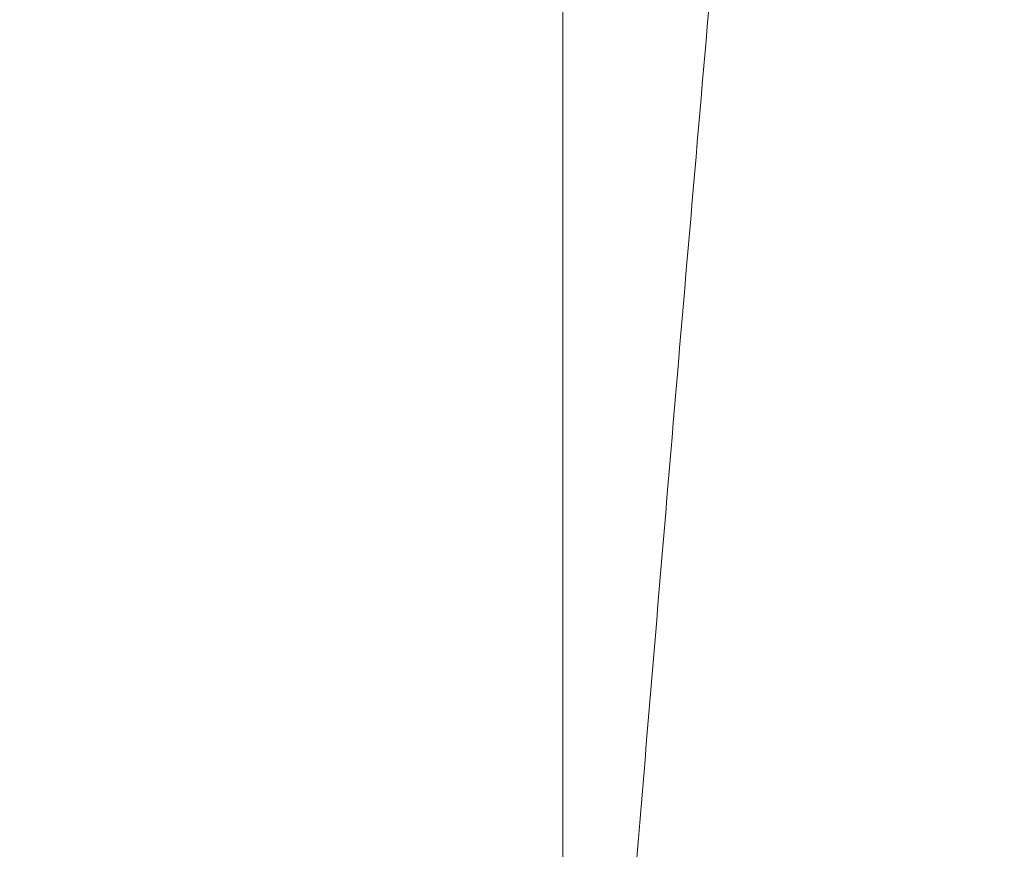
# Model space of a CAD drawing. Header units: inches. Extents: x 1 to 109, y 1 to 85.
# Tile 819 of 1056: x 88.4952 to 88.49846, y 24.49652 to 24.49926. Entities that reach past the tile are written whole.
import ezdxf

# ---------------------------------------------------------------- set-up
doc = ezdxf.new("R2010")
doc.units = ezdxf.units.IN
doc.header["$MEASUREMENT"] = 0

msp = doc.modelspace()

# ---------------------------------------------------------------- linework, layer by layer
at = {"color": 7, "linetype": 'Continuous', "lineweight": 15, "ltscale": 5}
msp.add_line((88.4969961, 24.4945452), (88.4969961, 24.5339467), dxfattribs=at)
for points, knots in [([(88.5032173, 24.4341884), (88.5031278, 24.4360523), (88.5029472, 24.4398112), (88.5026617, 24.4454627), (88.5023645, 24.451134), (88.5020566, 24.4567788), (88.5017405, 24.4623489), (88.5014248, 24.4676916), (88.5011123, 24.4727715), (88.5008055, 24.4775614), (88.5005005, 24.4821258), (88.5001995, 24.486433), (88.4998989, 24.4905357), (88.4996011, 24.4943903), (88.499309, 24.497955), (88.499029, 24.501144), (88.4987637, 24.5039782), (88.498486, 24.5064731), (88.4982012, 24.5085857), (88.4979109, 24.510314), (88.4976177, 24.5116582), (88.4973179, 24.5126327), (88.4970136, 24.5132232), (88.4967007, 24.513425), (88.4963818, 24.5132068), (88.4960593, 24.512543), (88.4957422, 24.5114491), (88.495433, 24.5099428), (88.4951341, 24.5080482), (88.4948524, 24.5058364), (88.4945893, 24.5033537), (88.4943379, 24.5006182), (88.4940721, 24.4975625), (88.4937957, 24.4941712), (88.4935032, 24.4903796), (88.4931963, 24.486184), (88.4928766, 24.4815898), (88.4925526, 24.4767104), (88.4922271, 24.4715845), (88.4919028, 24.4662549), (88.4915884, 24.4608713), (88.4912861, 24.4554893), (88.4909976, 24.4501583), (88.4907189, 24.4448109), (88.4904508, 24.4394859), (88.4902808, 24.435945), (88.4901965, 24.4341884)], [0, 0, 0, 0, 0.0224789, 0.0453313, 0.0685062, 0.0919475, 0.1155952, 0.1393856, 0.1618887, 0.1844038, 0.2068744, 0.2292447, 0.2514602, 0.2747945, 0.2978377, 0.320536, 0.3429176, 0.3655625, 0.3885596, 0.4105181, 0.432694, 0.4550359, 0.4774899, 0.5000003, 0.523873, 0.5476785, 0.5713505, 0.5948251, 0.6180416, 0.6409433, 0.662202, 0.6833271, 0.7047784, 0.7265313, 0.74854, 0.7721069, 0.7958441, 0.8196866, 0.8435676, 0.8674198, 0.891176, 0.9134288, 0.9354857, 0.9572967, 0.9788157, 1, 1, 1, 1]), ([(88.5064726, 24.4341884), (88.506383, 24.4360523), (88.5062024, 24.4398112), (88.5059169, 24.4454627), (88.5056197, 24.451134), (88.5053118, 24.4567788), (88.5049957, 24.4623489), (88.50468, 24.4676916), (88.5043675, 24.4727715), (88.5040607, 24.4775614), (88.5037557, 24.4821258), (88.5034547, 24.486433), (88.5031541, 24.4905357), (88.5028563, 24.4943903), (88.5025642, 24.497955), (88.5022842, 24.501144), (88.5020189, 24.5039782), (88.5017412, 24.5064731), (88.5014564, 24.5085857), (88.5011661, 24.510314), (88.500873, 24.5116582), (88.5005731, 24.5126327), (88.5002688, 24.5132232), (88.4999559, 24.513425), (88.499637, 24.5132068), (88.4993145, 24.512543), (88.4989975, 24.5114491), (88.4986883, 24.5099428), (88.4983893, 24.5080482), (88.4981076, 24.5058364), (88.4978445, 24.5033537), (88.4975931, 24.5006182), (88.4973273, 24.4975625), (88.4970509, 24.4941712), (88.4967585, 24.4903796), (88.4964515, 24.486184), (88.4961318, 24.4815898), (88.4958078, 24.4767104), (88.4954823, 24.4715845), (88.495158, 24.4662549), (88.4948436, 24.4608713), (88.4945413, 24.4554893), (88.4942528, 24.4501583), (88.4939741, 24.4448109), (88.493706, 24.4394859), (88.493536, 24.435945), (88.4934517, 24.4341884)], [0, 0, 0, 0, 0.022479, 0.045331, 0.068506, 0.091948, 0.115595, 0.139386, 0.161889, 0.184404, 0.206874, 0.229245, 0.25146, 0.274794, 0.297838, 0.320536, 0.342918, 0.365562, 0.38856, 0.410518, 0.432694, 0.455036, 0.47749, 0.5, 0.523873, 0.547679, 0.571351, 0.594825, 0.618042, 0.640943, 0.662202, 0.683327, 0.704778, 0.726531, 0.74854, 0.772107, 0.795844, 0.819687, 0.843568, 0.86742, 0.891176, 0.913429, 0.935486, 0.957297, 0.978816, 1, 1, 1, 1]), ([(88.496299, 24.5130045), (88.4946537, 24.5101679), (88.4913647, 24.5044976), (88.4880709, 24.4988304), (88.4864249, 24.4959982)], [0, 0, 0, 0, 0.500247, 1, 1, 1, 1])]:
    msp.add_open_spline(points, degree=3, knots=knots, dxfattribs=at)

doc.saveas('drawing.dxf')
